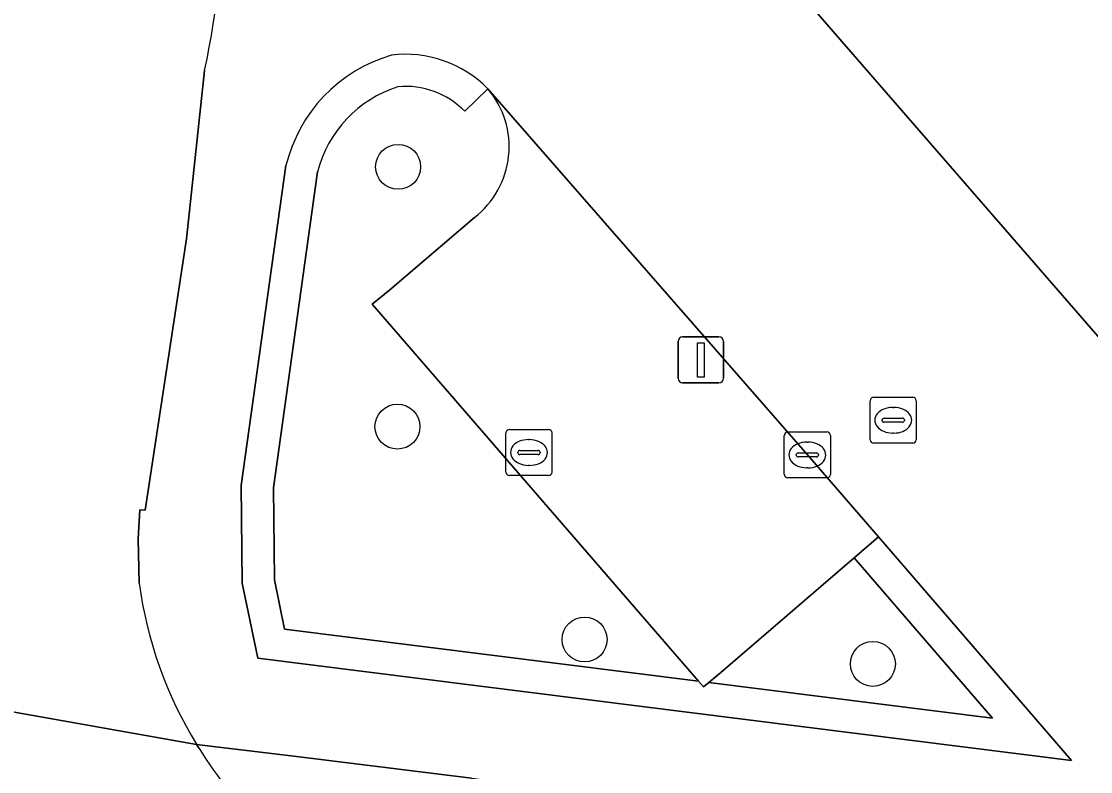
# Model space of a CAD drawing. Extents: x 155887 to 156869, y 383880 to 384678.
# Drawn here: x 156372.39 to 156395.65, y 383961.62 to 383977.95 of the extents above; entities that cross this region are included whole.
import ezdxf

# ---------------------------------------------------------------- set-up
doc = ezdxf.new("R2010")
doc.units = 0
for name, color, linetype in [('IMGEO_Boom', 7, 'Continuous'), ('IMGEO_Erf', 7, 'Continuous'), ('IMGEO_Groenvoorziening', 7, 'Continuous'), ('IMGEO_Haag', 7, 'Continuous'), ('IMGEO_Kolk', 7, 'Continuous'), ('IMGEO_Lichtmast', 7, 'Continuous'), ('IMGEO_Parkeervlak_open', 7, 'Continuous'), ('IMGEO_Rijbaan_lokaal_gesloten', 7, 'Continuous'), ('IMGEO_Rioolput', 7, 'Continuous'), ('IMGEO_Verkeerseiland_groen', 7, 'Continuous'), ('IMGEO_Voetpad_open', 7, 'Continuous')]:
    doc.layers.add(name, color=color, linetype=linetype)

msp = doc.modelspace()

# ---------------------------------------------------------------- linework, layer by layer
at = {"layer": 'IMGEO_Boom'}
for centre in [(156380.589, 383974.782), (156380.574, 383969.128), (156384.645, 383964.495), (156390.916, 383963.964)]:
    msp.add_circle(centre, 0.489, dxfattribs=at)
at = {"layer": 'IMGEO_Erf'}
msp.add_lwpolyline([(156370.715, 384000), (156403.914, 383961.759), (156447.9, 384000), (156450.32, 384002.104), (156447.442, 384005.351), (156442.777, 384001.297), (156441.285, 384000), (156438.193, 383997.312), (156433.738, 383993.441), (156429.134, 383989.439), (156424.53, 383985.438), (156419.998, 383981.499), (156412.635, 383989.948), (156417.427, 383994.112), (156418.816, 383992.513), (156418.883, 383992.436), (156423.241, 383996.223), (156427.589, 384000), (156427.713, 384000.108), (156426.24, 384001.807), (156424.143, 384004.225), (156428.841, 384008.298), (156430.874, 384005.835), (156435.4, 384009.769)], dxfattribs=at)
at = {"layer": 'IMGEO_Groenvoorziening'}
for points in [[(156382.041, 383975.991), (156382.542, 383976.48)], [(156382.542, 383976.48), (156382.041, 383975.991)], [(156378.149, 383974.81), (156377.178, 383967.844), (156377.199, 383965.718), (156377.535, 383964.089), (156395.238, 383961.864), (156391.038, 383966.732), (156390.508, 383966.275), (156393.518, 383962.786), (156387.351, 383963.561)], [(156387.351, 383963.561), (156387.235, 383963.463), (156387.126, 383963.589), (156378.119, 383964.721), (156377.898, 383965.793), (156377.878, 383967.799), (156378.837, 383974.677)], [(156378.837, 383974.677), (156377.878, 383967.799), (156377.898, 383965.793), (156378.119, 383964.721), (156387.126, 383963.589), (156380.022, 383971.795)], [(156380.022, 383971.795), (156380.41, 383972.102), (156382.25, 383973.68)]]:
    msp.add_lwpolyline(points, dxfattribs=at)
msp.add_lwpolyline([(156390.508, 383966.275), (156387.61, 383963.78), (156387.351, 383963.561), (156393.518, 383962.786)], close=True, dxfattribs=at)
for centre, radius, start, end in [((156381.374, 383974.027), 3.318, 106.3067, 166.3532), ((156380.757, 383974.737), 2.495, 44.3111, 97.2547), ((156381.373, 383974.028), 2.618, 107.5427, 165.6449), ((156381.373, 383974.028), 2.618, 107.5427, 165.6449), ((156380.756, 383974.737), 1.795, 44.3017, 95.5112), ((156380.756, 383974.737), 1.795, 44.3017, 95.5112), ((156381.053, 383975.22), 1.951, 307.8587, 40.2341)]:
    msp.add_arc(centre, radius, start, end, dxfattribs=at)
at = {"layer": 'IMGEO_Haag'}
for points in [[(156382.041, 383975.991), (156382.542, 383976.48)], [(156378.149, 383974.81), (156377.178, 383967.844), (156377.199, 383965.718), (156377.535, 383964.089), (156395.238, 383961.864), (156391.038, 383966.732)], [(156391.038, 383966.732), (156390.508, 383966.275), (156393.518, 383962.786), (156387.351, 383963.561), (156387.235, 383963.463), (156387.126, 383963.589), (156378.119, 383964.721), (156377.898, 383965.793), (156377.878, 383967.799), (156378.837, 383974.677)]]:
    msp.add_lwpolyline(points, dxfattribs=at)
for centre, radius, start, end in [((156381.374, 383974.027), 3.318, 106.3067, 166.3532), ((156380.757, 383974.737), 2.495, 44.3111, 97.2547), ((156381.373, 383974.028), 2.618, 107.5427, 165.6449), ((156380.756, 383974.737), 1.795, 44.3017, 95.5112)]:
    msp.add_arc(centre, radius, start, end, dxfattribs=at)
at = {"layer": 'IMGEO_Kolk'}
for p, q in [((156383.01, 383969.065), (156383.862, 383969.065)), ((156382.935, 383968.139), (156382.935, 383968.991)), ((156383.423, 383968.845), (156383.448, 383968.845)), ((156383.936, 383968.991), (156383.936, 383968.139)), ((156388.99, 383968.086), (156388.99, 383968.938)), ((156389.065, 383969.012), (156389.917, 383969.012)), ((156389.478, 383968.792), (156389.503, 383968.792)), ((156389.991, 383968.938), (156389.991, 383968.086)), ((156383.194, 383968.559), (156383.194, 383968.571)), ((156383.237, 383968.608), (156383.635, 383968.608)), ((156383.678, 383968.571), (156383.678, 383968.559)), ((156389.292, 383968.555), (156389.69, 383968.555)), ((156383.632, 383968.522), (156383.234, 383968.522)), ((156389.249, 383968.506), (156389.249, 383968.518)), ((156389.687, 383968.469), (156389.289, 383968.469)), ((156389.733, 383968.518), (156389.733, 383968.506)), ((156383.446, 383968.285), (156383.421, 383968.285)), ((156389.501, 383968.232), (156389.476, 383968.232)), ((156383.862, 383968.065), (156383.01, 383968.065)), ((156389.917, 383968.012), (156389.065, 383968.012))]:
    msp.add_line(p, q, dxfattribs=at)
for points in [[(156383.01, 383969.065), (156383.862, 383969.065)], [(156382.935, 383968.139), (156382.935, 383968.991)], [(156383.936, 383968.991), (156383.936, 383968.139)], [(156388.99, 383968.086), (156388.99, 383968.938)], [(156389.065, 383969.012), (156389.917, 383969.012)], [(156389.991, 383968.938), (156389.991, 383968.086)], [(156383.862, 383968.065), (156383.01, 383968.065)], [(156389.917, 383968.012), (156389.065, 383968.012)]]:
    msp.add_lwpolyline(points, dxfattribs=at)
for centre, radius, start, end in [((156383.012, 383968.989), 0.0765, 91.552, 178.448), ((156383.012, 383968.989), 0.0765, 91.552, 178.448), ((156383.86, 383968.989), 0.0765, 1.552, 88.448), ((156383.86, 383968.989), 0.0765, 1.552, 88.448), ((156389.067, 383968.936), 0.0765, 91.552, 178.448), ((156389.067, 383968.936), 0.0765, 91.552, 178.448), ((156389.915, 383968.936), 0.0765, 1.552, 88.448), ((156389.915, 383968.936), 0.0765, 1.552, 88.448), ((156383.234, 383968.568), 0.0403, 85.8775, 175.7526), ((156383.231, 383968.558), 0.0366, 178.938, 274.7102), ((156383.635, 383968.565), 0.043, 264.8664, 352.4533), ((156383.639, 383968.57), 0.0386, 1.7309, 96.639), ((156389.289, 383968.515), 0.0403, 85.8775, 175.7526), ((156389.694, 383968.517), 0.0386, 1.7309, 96.639), ((156389.286, 383968.505), 0.0366, 178.938, 274.7102), ((156389.69, 383968.512), 0.043, 264.8664, 352.4533), ((156383.012, 383968.141), 0.0765, 181.552, 268.448), ((156383.012, 383968.141), 0.0765, 181.552, 268.448), ((156383.86, 383968.141), 0.0765, 271.552, 358.448), ((156383.86, 383968.141), 0.0765, 271.552, 358.448), ((156389.067, 383968.088), 0.0765, 181.552, 268.448), ((156389.067, 383968.088), 0.0765, 181.552, 268.448), ((156389.915, 383968.088), 0.0765, 271.552, 358.448), ((156389.915, 383968.088), 0.0765, 271.552, 358.448)]:
    msp.add_arc(centre, radius, start, end, dxfattribs=at)
for centre, major_axis, ratio, start_param, end_param in [((156383.422, 383968.565), (-0.387, 0.002), 0.722429, 4.712389, 7.853982), ((156383.447, 383968.565), (-0.39, 0.002), 0.717154, 1.570796, 4.712389), ((156389.477, 383968.512), (-0.387, 0.002), 0.722429, 4.712389, 7.853982), ((156389.502, 383968.512), (-0.39, 0.002), 0.717154, 1.570796, 4.712389)]:
    msp.add_ellipse(centre, major_axis=major_axis, ratio=ratio, start_param=start_param, end_param=end_param, dxfattribs=at)
at = {"layer": 'IMGEO_Lichtmast'}
for p, q in [((156386.678, 383970.18), (156386.678, 383970.98)), ((156386.678, 383970.98), (156386.678, 383970.18)), ((156386.778, 383971.08), (156387.568, 383971.08)), ((156387.568, 383971.08), (156386.778, 383971.08)), ((156387.668, 383970.98), (156387.668, 383970.18)), ((156387.668, 383970.18), (156387.668, 383970.98)), ((156387.568, 383970.08), (156386.778, 383970.08)), ((156386.778, 383970.08), (156387.568, 383970.08))]:
    msp.add_line(p, q, dxfattribs=at)
msp.add_lwpolyline([(156387.098, 383970.955), (156387.248, 383970.955), (156387.248, 383970.205), (156387.098, 383970.205), (156387.098, 383970.955)], dxfattribs=at)
for centre, start, end in [((156386.778, 383970.98), 90, 180), ((156386.778, 383970.98), 90, 180), ((156387.568, 383970.98), 0, 90), ((156387.568, 383970.98), 360, 90), ((156386.778, 383970.18), 180, 270), ((156386.778, 383970.18), 180, 270), ((156387.568, 383970.18), 270, 0), ((156387.568, 383970.18), 270, 0)]:
    msp.add_arc(centre, 0.1, start, end, dxfattribs=at)
at = {"layer": 'IMGEO_Parkeervlak_open'}
msp.add_lwpolyline([(156382.25, 383973.68), (156380.41, 383972.102), (156380.022, 383971.795), (156387.126, 383963.589), (156387.235, 383963.463), (156387.351, 383963.561), (156387.61, 383963.78), (156390.508, 383966.275), (156391.038, 383966.732), (156389.491, 383968.511), (156382.542, 383976.48)], dxfattribs=at)
msp.add_arc((156381.053, 383975.22), 1.951, 307.8587, 40.2341, dxfattribs=at)
at = {"layer": 'IMGEO_Rijbaan_lokaal_gesloten'}
for points in [[(156375.982, 383973.218), (156376.379, 383976.882)], [(156374.957, 383965.723), (156374.936, 383966.685), (156374.973, 383967.316), (156375.086, 383967.31), (156375.982, 383973.218)], [(156376.263, 383962.121), (156376.234, 383962.167), (156376.206, 383962.213), (156367.617, 383963.736)], [(156367.617, 383963.736), (156376.206, 383962.213)]]:
    msp.add_lwpolyline(points, dxfattribs=at)
for centre, radius, start, end in [((156357.526, 383980.895), 19.276, 347.9825, 36.4483), ((156383.831, 383966.904), 8.952, 187.5778, 211.5974), ((156386.263, 383968.401), 11.809, 212.126, 223.1406)]:
    msp.add_arc(centre, radius, start, end, dxfattribs=at)
at = {"layer": 'IMGEO_Rioolput'}
for p, q in [((156390.934, 383969.767), (156391.786, 383969.767)), ((156390.859, 383968.841), (156390.859, 383969.693)), ((156391.347, 383969.547), (156391.372, 383969.547)), ((156391.86, 383969.693), (156391.86, 383968.841)), ((156391.118, 383969.261), (156391.118, 383969.273)), ((156391.161, 383969.31), (156391.559, 383969.31)), ((156391.602, 383969.273), (156391.602, 383969.261)), ((156391.556, 383969.224), (156391.158, 383969.224)), ((156391.37, 383968.987), (156391.345, 383968.987)), ((156391.786, 383968.767), (156390.934, 383968.767))]:
    msp.add_line(p, q, dxfattribs=at)
for points in [[(156390.934, 383969.767), (156391.786, 383969.767)], [(156390.859, 383968.841), (156390.859, 383969.693)], [(156391.86, 383969.693), (156391.86, 383968.841)], [(156391.786, 383968.767), (156390.934, 383968.767)]]:
    msp.add_lwpolyline(points, dxfattribs=at)
for centre, radius, start, end in [((156390.936, 383969.691), 0.0765, 91.552, 178.448), ((156390.936, 383969.691), 0.0765, 91.552, 178.448), ((156391.784, 383969.691), 0.0765, 1.552, 88.448), ((156391.784, 383969.691), 0.0765, 1.552, 88.448), ((156391.158, 383969.27), 0.0403, 85.8775, 175.7526), ((156391.155, 383969.26), 0.0366, 178.938, 274.7102), ((156391.559, 383969.267), 0.043, 264.8664, 352.4533), ((156391.563, 383969.272), 0.0386, 1.7309, 96.639), ((156390.936, 383968.843), 0.0765, 181.552, 268.448), ((156390.936, 383968.843), 0.0765, 181.552, 268.448), ((156391.784, 383968.843), 0.0765, 271.552, 358.448), ((156391.784, 383968.843), 0.0765, 271.552, 358.448)]:
    msp.add_arc(centre, radius, start, end, dxfattribs=at)
for centre, major_axis, ratio, start_param, end_param in [((156391.346, 383969.267), (-0.387, 0.002), 0.722429, 4.712389, 7.853982), ((156391.371, 383969.267), (-0.39, 0.002), 0.717154, 1.570796, 4.712389)]:
    msp.add_ellipse(centre, major_axis=major_axis, ratio=ratio, start_param=start_param, end_param=end_param, dxfattribs=at)
at = {"layer": 'IMGEO_Verkeerseiland_groen'}
msp.add_lwpolyline([(156382.185, 383961.48), (156378.318, 383961.954), (156376.206, 383962.213), (156376.234, 383962.167), (156376.263, 383962.121)], dxfattribs=at)
msp.add_arc((156386.263, 383968.401), 11.809, 212.126, 223.1406, dxfattribs=at)
at = {"layer": 'IMGEO_Voetpad_open'}
for points in [[(156376.206, 383962.213), (156378.318, 383961.954), (156382.185, 383961.48), (156384.17, 383961.221), (156396.435, 383959.619), (156399.536, 383959.735), (156402.343, 383960.577), (156403.914, 383961.759), (156370.715, 384000)], [(156376.379, 383976.882), (156375.982, 383973.218), (156375.086, 383967.31), (156374.973, 383967.316), (156374.936, 383966.685), (156374.957, 383965.723)], [(156382.542, 383976.48), (156389.491, 383968.511), (156391.038, 383966.732)], [(156391.038, 383966.732), (156395.238, 383961.864), (156377.535, 383964.089), (156377.199, 383965.718), (156377.178, 383967.844), (156378.149, 383974.81)]]:
    msp.add_lwpolyline(points, dxfattribs=at)
for centre, radius, start, end in [((156357.526, 383980.895), 19.276, 347.9825, 36.4483), ((156381.374, 383974.027), 3.318, 106.3067, 166.3532), ((156380.757, 383974.737), 2.495, 44.3111, 97.2547), ((156383.831, 383966.904), 8.952, 187.5778, 211.5974)]:
    msp.add_arc(centre, radius, start, end, dxfattribs=at)

doc.saveas('drawing.dxf')
